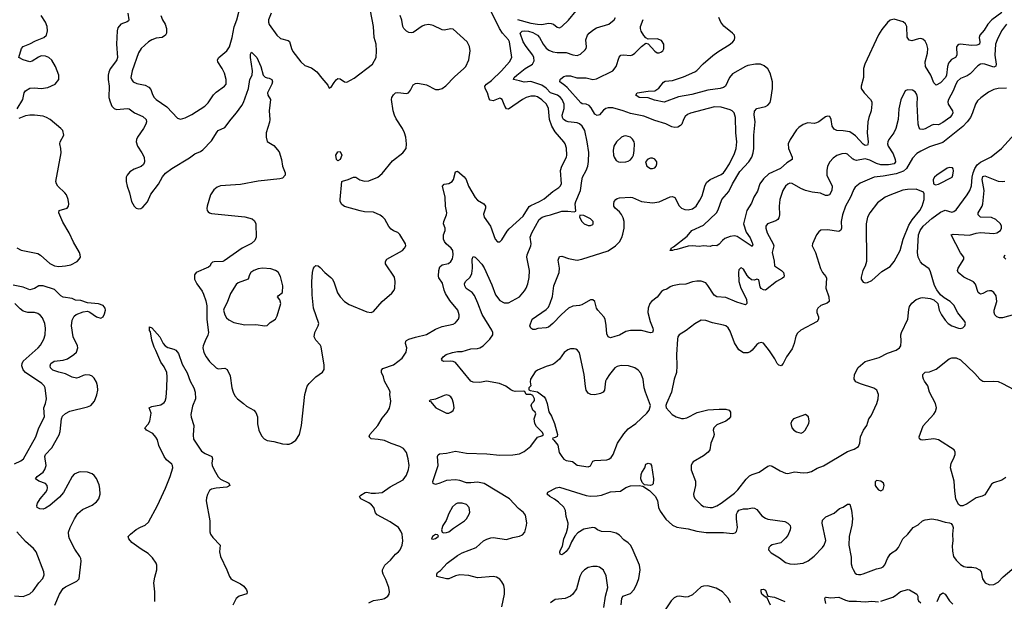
# Model space of a CAD drawing. Header units: inches. Extents: x 1649636 to 1815363, y 506543 to 641975.
# Tile 341 of 656: x 1712477 to 1721365, y 593905 to 599151. Entities that reach past the tile are written whole.
import ezdxf

# ---------------------------------------------------------------- set-up
doc = ezdxf.new("R2010")
doc.units = ezdxf.units.IN
doc.header["$MEASUREMENT"] = 0
doc.layers.add('B7519', color=7, linetype='Continuous')
doc.layers.add('B7529', color=7, linetype='Continuous')

msp = doc.modelspace()

# ---------------------------------------------------------------- linework, layer by layer
at = {"layer": 'B7519', "color": 5}
for points, elevation in [([(1713453.4, 599210), (1713463.7, 599150), (1713459.1, 599140.9), (1713448.9, 599131.1), (1713390.2, 599109.8), (1713363.2, 599076.8), (1713356.2, 599050), (1713352.2, 598930), (1713359.3, 598810), (1713354.2, 598790), (1713341.8, 598770), (1713293, 598707), (1713281.3, 598678.7), (1713276, 598650), (1713275.5, 598610), (1713285.1, 598550), (1713282.4, 598450), (1713292.9, 598410), (1713310.2, 598370), (1713330, 598349.2), (1713350, 598342.3), (1713449.2, 598349.2), (1713465.4, 598345.4), (1713514.4, 598310), (1713590, 598277.2), (1713618.5, 598250), (1713620.7, 598230), (1713615.2, 598210), (1713595.2, 598170), (1713540.3, 598090), (1713530.3, 598070), (1713528.7, 598050), (1713541.1, 598010), (1713580.9, 597950), (1713599.6, 597910), (1713604.2, 597870), (1713600.9, 597859.1), (1713594.5, 597845.5), (1713573.1, 597826.9), (1713510, 597804), (1713470, 597779.7), (1713446, 597750), (1713438.9, 597730), (1713438.9, 597690), (1713446, 597650), (1713467, 597590), (1713485.7, 597510), (1713510.4, 597470), (1713530, 597452.4), (1713550, 597444.9), (1713570, 597448.4), (1713590, 597461.3), (1713630, 597508.7), (1713661.6, 597578.4), (1713730, 597667.4), (1713766.2, 597733.8), (1713792.2, 597767.8), (1713849.8, 597810.2), (1714010, 597904), (1714058.4, 597941.6), (1714110, 597962.6), (1714130, 597975.8), (1714210, 598059.6), (1714259.3, 598140.7), (1714270, 598151.7), (1714330, 598178), (1714385.9, 598254.1), (1714435.1, 598310), (1714483.3, 598376.7), (1714497.2, 598402.8), (1714542.4, 598530), (1714555.6, 598610), (1714576.3, 598650), (1714578.5, 598690), (1714559.7, 598810), (1714561.3, 598838.7), (1714570, 598858.8), (1714616.4, 598810), (1714655.3, 598730), (1714676.3, 598650), (1714692.5, 598632.5), (1714710, 598625.5), (1714730, 598624.9), (1714753.4, 598610), (1714759.1, 598590), (1714753.4, 598570), (1714714, 598490), (1714717.3, 598470), (1714740.5, 598430), (1714728.6, 598328.6), (1714734.9, 598250), (1714732.5, 598227.5), (1714701, 598130), (1714701, 598090), (1714711, 598051), (1714770, 598016), (1714818, 597958), (1714841.6, 597890), (1714850.4, 597830), (1714873.4, 597770), (1714872.5, 597747.5), (1714850, 597721.2), (1714825.2, 597714.8), (1714630, 597694.2), (1714470, 597663.1), (1714288.4, 597651.6), (1714259.1, 597640.9), (1714230, 597616.9), (1714198.9, 597570), (1714168.5, 597470), (1714166.9, 597446.9), (1714170.6, 597430), (1714179, 597419), (1714190, 597408), (1714210, 597401.6), (1714510, 597371.5), (1714574.3, 597354.3), (1714596.7, 597336.7), (1714609.2, 597309.2), (1714612.9, 597190), (1714600.5, 597159.5), (1714570, 597133.4), (1714486, 597090), (1714323.8, 596976.2), (1714310, 596969.8), (1714232.2, 596967.8), (1714216.9, 596963.1), (1714201.3, 596950), (1714195.3, 596930), (1714182.2, 596917.8), (1714070.6, 596869.4), (1714056, 596850), (1714054, 596830), (1714056.3, 596810), (1714076.4, 596770), (1714123.2, 596703.2), (1714136.5, 596676.5), (1714156.1, 596616.1), (1714165.1, 596570), (1714166.8, 596446.8), (1714180.7, 596330), (1714175.5, 596304.5), (1714150, 596255.6), (1714133.1, 596210), (1714130.1, 596190), (1714138, 596150), (1714159.8, 596110), (1714190, 596069.1), (1714250, 596011.4), (1714270, 596002.2), (1714330, 596007.6), (1714350, 595995.5), (1714377.3, 595937.3), (1714392.6, 595830), (1714404, 595790), (1714419.1, 595759.1), (1714443, 595730), (1714497.3, 595690), (1714523.9, 595663.9), (1714590, 595630.4), (1714609.1, 595609.1), (1714622.6, 595570), (1714624.5, 595504.5), (1714635.6, 595450), (1714658.6, 595398.6), (1714684.4, 595370), (1714710, 595356.5), (1714770, 595347.6), (1714850, 595326.3), (1714890, 595322), (1714910, 595323.1), (1714930, 595330.4), (1714970, 595359.1), (1715002.6, 595410), (1715022, 595490), (1715049.7, 595770), (1715073.5, 595846.5), (1715089.7, 595870.3), (1715149.3, 595930), (1715209.5, 595970.5), (1715224.8, 595995.2), (1715225.6, 596034.4), (1715199.1, 596199.1), (1715190, 596219.3), (1715150, 596261.2), (1715136.2, 596290), (1715140.5, 596330), (1715171.1, 596390), (1715176.4, 596410), (1715129.2, 596549.2), (1715117.5, 596670), (1715115.1, 596790), (1715120.5, 596870), (1715129.6, 596910), (1715138.3, 596921.7), (1715150, 596933.4), (1715170, 596930.7), (1715190, 596917.3), (1715230.2, 596870.2), (1715286.1, 596826.1), (1715299.5, 596810), (1715316.3, 596776.3), (1715345.9, 596685.9), (1715370.2, 596650.2), (1715410.3, 596610), (1715450, 596580.8), (1715610, 596515.6), (1715650, 596510.4), (1715670, 596520.4), (1715750, 596609), (1715837.1, 596682.9), (1715858, 596710), (1715864, 596730), (1715867.3, 596790), (1715860.4, 596830), (1715780.5, 596950), (1715778, 596970), (1715791.8, 596990), (1715932, 597070), (1715951.8, 597090), (1715961.6, 597110), (1715958.7, 597130), (1715910, 597213), (1715890, 597232.3), (1715850, 597247.4), (1715830, 597260.4), (1715810, 597284.7), (1715772.2, 597352.2), (1715756.2, 597370), (1715730, 597387.4), (1715670, 597413.4), (1715590, 597418.4), (1715550, 597426.1), (1715410, 597467.3), (1715383.9, 597483.9), (1715370.5, 597510), (1715369.9, 597530), (1715386, 597690), (1715390, 597696), (1715442, 597710), (1715490, 597731), (1715510, 597730.7), (1715547.2, 597707.2), (1715590, 597693), (1715630, 597698), (1715710, 597729.2), (1715750, 597763.6), (1715843.1, 597876.9), (1715935.6, 597950), (1715965.1, 597990), (1715969.7, 598030), (1715961.6, 598090), (1715951.1, 598130), (1715932.7, 598170), (1715876.5, 598256.5), (1715860.6, 598290), (1715849.9, 598329.9), (1715833.6, 598430), (1715836.7, 598450), (1715850, 598474.3), (1715869.5, 598490.5), (1715890, 598495.5), (1715970, 598485), (1715988.2, 598491.8), (1716006, 598514), (1716030, 598564.2), (1716050, 598576.1), (1716070, 598576.9), (1716150, 598562.3), (1716230, 598521.3), (1716259.3, 598520.7), (1716290, 598530.4), (1716325.2, 598554.8), (1716403.3, 598636.7), (1716486.3, 598710), (1716503, 598730), (1716532.4, 598790), (1716542.7, 598870), (1716536.4, 598910), (1716517.3, 598950), (1716390, 599066.6), (1716369.5, 599069.5), (1716310, 599057.7), (1716290, 599059.2), (1716210, 599098.8), (1716170, 599107.7), (1716130, 599100.3), (1716110, 599091.9), (1716030, 599036), (1716010, 599032), (1715990, 599036.1), (1715968, 599048), (1715945.7, 599070), (1715935.1, 599090), (1715927.6, 599147.6), (1715912.3, 599190)], 720), ([(1713750.5, 599190), (1713766.4, 599150), (1713790.4, 599110), (1713803.1, 599070), (1713801.6, 599030), (1713792.7, 599010), (1713764.7, 598990), (1713710, 598983.1), (1713670, 598969.7), (1713640.4, 598950), (1713572.4, 598890), (1713548.4, 598851.6), (1713491.4, 598690), (1713482, 598630), (1713488.9, 598608.9), (1713502, 598590), (1713534.6, 598574.6), (1713610, 598560.8), (1713643.1, 598543.1), (1713660.2, 598520.2), (1713675.9, 598475.9), (1713690.4, 598450), (1713710.5, 598430), (1713805.5, 598365.5), (1713901.6, 598261.6), (1713930, 598254), (1713970, 598266), (1714030, 598294.4), (1714148.5, 598371.5), (1714177.8, 598402.2), (1714225.7, 598474.3), (1714250, 598497), (1714326, 598550), (1714340.7, 598570), (1714342.4, 598610), (1714326.3, 598670), (1714306.3, 598710), (1714266.3, 598770), (1714263.6, 598790), (1714274, 598810), (1714347.6, 598870), (1714370, 598907.3), (1714396.4, 598990), (1714413.1, 599086.9), (1714438.4, 599150), (1714457.7, 599230)], 740), ([(1714746.3, 599210), (1714721.7, 599150), (1714722.6, 599130), (1714730, 599107.7), (1714797.1, 599010), (1714830, 598982.4), (1714902, 598962), (1714913.7, 598953.7), (1714930.5, 598890), (1714942.9, 598862.9), (1715016.4, 598770), (1715050, 598737), (1715110, 598718), (1715160.7, 598680.7), (1715203.4, 598623.4), (1715259.8, 598559.8), (1715270, 598534), (1715290, 598542), (1715314.8, 598585.2), (1715332.5, 598607.5), (1715350, 598621), (1715370, 598616), (1715410, 598590.4), (1715428.9, 598588.9), (1715497.8, 598622.2), (1715662, 598750), (1715695.3, 598810), (1715699.3, 598870), (1715695.1, 598930), (1715677.6, 598990), (1715671.2, 599090), (1715643.9, 599230)], 740), ([(1715630, 593891.2), (1715670, 593911.3), (1715750, 593923.1), (1715770, 593930.3), (1715799.5, 593950), (1715811.8, 593970), (1715816.2, 593990), (1715809.7, 594030), (1715783, 594103), (1715757.7, 594150), (1715751.1, 594170), (1715751.2, 594190), (1715773.3, 594230), (1715824.5, 594275.5), (1715868, 594330), (1715895.6, 594350), (1715911.7, 594368.3), (1715931.1, 594410), (1715936.8, 594450), (1715930.9, 594510), (1715919, 594539), (1715896.4, 594570), (1715820.9, 594620.9), (1715703.8, 594683.8), (1715690, 594702), (1715672.8, 594750), (1715654.1, 594774.1), (1715630, 594792.4), (1715557.2, 594830), (1715546, 594850), (1715557.5, 594862.5), (1715594.5, 594885.5), (1715610, 594888), (1715650, 594880.3), (1715690, 594879), (1715750, 594885.8), (1715821.1, 594938.9), (1715938.3, 595001.7), (1715970, 595042.4), (1715986.9, 595093.1), (1715991.4, 595130), (1715984.7, 595190), (1715968.5, 595248.5), (1715942.7, 595282.7), (1715910, 595301.2), (1715830, 595327.1), (1715770, 595354.6), (1715714.5, 595365.5), (1715649.7, 595369.7), (1715632.7, 595390), (1715639.3, 595410), (1715709, 595491), (1715750, 595557.1), (1715795.1, 595610), (1715814, 595646), (1715825.7, 595690), (1715826.6, 595710), (1715817.2, 595770), (1715821.2, 595790), (1715815.1, 595810), (1715770.9, 595890), (1715760.9, 595930), (1715744.4, 595970), (1715742.4, 595990), (1715755.8, 596004.2), (1715850, 596038.2), (1715930, 596099.5), (1715967.1, 596152.9), (1715970.8, 596190), (1715959.8, 596230), (1715961.7, 596250), (1715970, 596258.9), (1715989.5, 596270), (1716050, 596288.5), (1716150, 596310.3), (1716230, 596359.5), (1716290, 596383.8), (1716390, 596404.6), (1716410, 596417), (1716421.1, 596430), (1716436.9, 596450), (1716444.7, 596470), (1716444.7, 596490), (1716430.8, 596530.8), (1716359.1, 596619.1), (1716320.1, 596680.1), (1716307.3, 596710), (1716293.8, 596773.8), (1716262.1, 596822.1), (1716257.2, 596837.2), (1716259.7, 596890), (1716270, 596920.7), (1716290, 596939.5), (1716346.9, 596953.1), (1716370, 596968.9), (1716384.7, 596995.3), (1716390.7, 597030), (1716385.7, 597070), (1716372.4, 597090), (1716326.7, 597130), (1716310.8, 597150), (1716302.7, 597170), (1716302.8, 597210), (1716316.8, 597250), (1716317.5, 597270), (1716304.1, 597310), (1716305, 597330), (1716331.3, 597390), (1716332.8, 597410), (1716322, 597470), (1716318, 597550), (1716295.1, 597650), (1716310, 597666), (1716350, 597673.2), (1716381.3, 597690), (1716392.8, 597710), (1716410, 597778.8), (1716430, 597784.9), (1716490, 597733), (1716507.7, 597710), (1716528.1, 597648.1), (1716590, 597548), (1716610, 597523), (1716666.8, 597490), (1716683, 597470), (1716682.4, 597450), (1716663.9, 597396.1), (1716668.5, 597370), (1716728.4, 597290), (1716770, 597171), (1716790, 597146.8), (1716810, 597146), (1716830, 597166), (1716877.5, 597242.5), (1716895.8, 597264.2), (1717021.5, 597378.5), (1717075.2, 597464.8), (1717090, 597476.3), (1717170, 597510.1), (1717210, 597535.8), (1717290, 597601.8), (1717342.9, 597637.1), (1717356.9, 597650), (1717367.4, 597670), (1717360.2, 597790), (1717369.9, 597830.1), (1717412, 597910), (1717415.1, 597930), (1717411.6, 597991.6), (1717401.4, 598030), (1717388.8, 598050), (1717310, 598140.6), (1717279.4, 598190), (1717260.4, 598250), (1717249.4, 598349.4), (1717231.6, 598390), (1717190, 598429), (1717150, 598454.6), (1717130, 598461.4), (1717090, 598461.7), (1717050, 598448.5), (1717015.5, 598430), (1716890, 598344.2), (1716870, 598347), (1716855.8, 598370), (1716831.1, 598431.1), (1716818.7, 598438.7), (1716810, 598442), (1716750, 598419.8), (1716724.6, 598424.6), (1716716.1, 598436.1), (1716699, 598490), (1716677.4, 598530), (1716676.9, 598550), (1716691.4, 598570), (1716736.8, 598603.2), (1716827, 598690), (1716898, 598770), (1716919.3, 598810), (1716898.7, 598950), (1716888.4, 598970), (1716833.9, 599030), (1716807.3, 599070), (1716719.9, 599250)], 680), ([(1716970, 599153.2), (1717090, 599120.7), (1717150, 599109.2), (1717190, 599109), (1717250, 599118.2), (1717276, 599116), (1717296.3, 599110), (1717330, 599082), (1717350, 599076.3), (1717370, 599088), (1717430, 599146.4), (1717500.5, 599230)], 680), ([(1712453.7, 598346.3), (1712506.3, 598430), (1712518.7, 598490), (1712529.8, 598510.2), (1712570, 598532.9), (1712610, 598535.6), (1712670, 598528.9), (1712730, 598540.2), (1712798.7, 598570), (1712829.7, 598610), (1712829.8, 598650), (1712799.8, 598730), (1712767.2, 598787.2), (1712738.9, 598810), (1712710, 598821), (1712670, 598823.7), (1712646.1, 598813.9), (1712590, 598777.6), (1712570, 598772.1), (1712509, 598790), (1712469.2, 598810), (1712494, 598890), (1712509.5, 598910), (1712570, 598934.2), (1712619, 598961), (1712694.7, 598990), (1712719.8, 599010), (1712728.7, 599051.3), (1712724.8, 599090), (1712711.2, 599128.8), (1712669.8, 599189.8)], 720), ([(1716830, 593854.8), (1716853.5, 593970), (1716852.6, 594012.6), (1716846, 594050), (1716830, 594080.9), (1716810, 594103.6), (1716781.4, 594121.4), (1716750, 594128.6), (1716610, 594117.6), (1716530, 594138.7), (1716450, 594144.4), (1716410, 594135.4), (1716350, 594107.8), (1716330, 594107), (1716244, 594130), (1716241.2, 594150), (1716250, 594164.7), (1716276.2, 594183.8), (1716335.1, 594250), (1716430, 594318.9), (1716470, 594341.7), (1716596.2, 594390), (1716664.7, 594450), (1716693.2, 594466.8), (1716730, 594478.6), (1716750, 594480.2), (1716870, 594463.6), (1716930, 594481.3), (1716990, 594492.4), (1717014.6, 594505.4), (1717035.6, 594530), (1717051.6, 594590), (1717054, 594614), (1717042.7, 594682.7), (1717025.6, 594705.6), (1716981.2, 594741.2), (1716899.7, 594830), (1716670, 594968.2), (1716610, 594980.7), (1716550, 594973), (1716510, 594973.7), (1716450, 594994), (1716410, 595000.4), (1716330, 594994), (1716270.7, 594970), (1716230, 594959.5), (1716210, 594968.7), (1716207, 594987), (1716255.1, 595130), (1716249.2, 595210), (1716254.6, 595225.4), (1716265.6, 595234.4), (1716330, 595240.4), (1716410, 595258.9), (1716510, 595240.6), (1716693.9, 595233.9), (1716810, 595221.8), (1716930, 595227.5), (1716990, 595235), (1717030, 595254.9), (1717090, 595305.7), (1717150, 595386.4), (1717190, 595398), (1717206, 595410), (1717194.7, 595430), (1717142.9, 595482.9), (1717127.1, 595510), (1717122.6, 595550), (1717135.1, 595595.1), (1717129.3, 595610), (1717109.4, 595630), (1717092.7, 595670), (1717099, 595690), (1717116.6, 595703.4), (1717122.7, 595717.3), (1717123.7, 595730), (1717110, 595761.2), (1717090, 595769.2), (1717050, 595769), (1717036, 595796), (1717021.2, 595801.2), (1716950, 595796.3), (1716930, 595802), (1716910, 595811.3), (1716864.8, 595844.8), (1716808.7, 595868.7), (1716690, 595889.7), (1716630, 595878.4), (1716570, 595880.7), (1716550, 595892), (1716410, 596059.8), (1716390, 596068), (1716370, 596069.8), (1716307.1, 596067.1), (1716293.3, 596073.3), (1716285.1, 596090), (1716300.5, 596110), (1716326.3, 596130), (1716383.7, 596150), (1716430, 596158.9), (1716470, 596159.7), (1716550, 596182.2), (1716610, 596184.9), (1716630, 596190.2), (1716660.5, 596210), (1716720.7, 596270), (1716747.6, 596310), (1716747.8, 596330), (1716738.3, 596350), (1716651.4, 596491.4), (1716614.1, 596594.1), (1716582.9, 596662.9), (1716562, 596690), (1716507.4, 596727.4), (1716495.1, 596750), (1716493.3, 596770), (1716501.6, 596790), (1716544.2, 596830), (1716559.1, 596860.9), (1716565.3, 596910), (1716560.7, 596990), (1716570, 597016), (1716590, 597007.7), (1716610, 596988.5), (1716650, 596945.2), (1716670, 596914.3), (1716740, 596760), (1716773.1, 596670), (1716810, 596618.4), (1716850, 596598), (1716890, 596598.3), (1716989, 596651), (1717034.7, 596705.3), (1717049.7, 596730), (1717064.8, 596770), (1717075.8, 596824.2), (1717079.2, 596890), (1717054.7, 597010), (1717057.4, 597030), (1717092, 597110), (1717095.1, 597130), (1717085.8, 597190), (1717099.8, 597230), (1717167.6, 597350), (1717193.6, 597370), (1717230, 597382.9), (1717270, 597390.2), (1717370, 597423.9), (1717424.8, 597424.8), (1717482, 597418), (1717497.2, 597422.8), (1717491.5, 597490), (1717495.8, 597510), (1717540.3, 597610), (1717550, 597698), (1717557.7, 597730), (1717591, 597790), (1717605.8, 597830), (1717611.8, 597871.8), (1717613.1, 597953.1), (1717600.6, 598050), (1717578.6, 598150), (1717555.1, 598190), (1717530, 598211.9), (1717510, 598219.4), (1717429.3, 598229.3), (1717410, 598234.8), (1717386.8, 598250), (1717375.7, 598270), (1717374.1, 598290), (1717390.6, 598350), (1717391.4, 598390), (1717374, 598430), (1717359.3, 598450), (1717331.3, 598471.3), (1717270, 598491.1), (1717230, 598534.6), (1717190, 598561.1), (1717110, 598588.7), (1717090, 598592.3), (1717030, 598586), (1716990, 598599.3), (1716936, 598610), (1716941.3, 598630), (1716964.4, 598650), (1717039.4, 598710), (1717105.1, 598750), (1717120.4, 598779.6), (1717118.3, 598810), (1717109, 598830), (1717047.7, 598907.7), (1717023, 598950), (1716993.6, 599030), (1717012.5, 599047.5), (1717029.9, 599050.1), (1717070, 599046), (1717110, 599035), (1717152.6, 599012.6), (1717170.8, 598990.8), (1717202.3, 598930), (1717230, 598893.1), (1717254.6, 598874.6), (1717290, 598859.5), (1717330, 598854.7), (1717410, 598856), (1717470, 598834.4), (1717510, 598827.4), (1717539.1, 598840.9), (1717581.6, 598878.4), (1717589.6, 598890.4), (1717592.5, 598907.5), (1717587.7, 598970), (1717603.1, 599010), (1717619.1, 599030), (1717650, 599056.5), (1717683.7, 599076.3), (1717795.1, 599110), (1717842.9, 599150), (1717854.3, 599170)], 660), ([(1720000, 597892.9), (1719995.7, 597895.7), (1719950, 597938), (1719930, 597943.5), (1719898.5, 597941.5), (1719854.1, 597925.9), (1719819.3, 597900.7), (1719790.3, 597869.7), (1719770, 597829), (1719762.4, 597790), (1719764.2, 597750), (1719810.2, 597650), (1719807.9, 597610), (1719787.7, 597572.3), (1719770, 597564.2), (1719750, 597566.6), (1719705.7, 597585.7), (1719630, 597596.4), (1719570.7, 597610.7), (1719527.8, 597627.8), (1719450, 597673.6), (1719430, 597675.6), (1719410, 597667.3), (1719390.5, 597650), (1719364.4, 597610), (1719339.5, 597530), (1719332.3, 597467.7), (1719336, 597390), (1719330, 597365.2), (1719321.6, 597350), (1719303.8, 597336.2), (1719226.8, 597310), (1719213.4, 597290), (1719212.4, 597270), (1719223.7, 597230), (1719278.3, 597130), (1719284, 597110), (1719269.2, 597050), (1719287.1, 596972.9), (1719290.4, 596930.4), (1719354.4, 596890), (1719370.5, 596870), (1719378.8, 596841.2), (1719374, 596830), (1719361.4, 596818.6), (1719310, 596789.2), (1719210, 596712.8), (1719190, 596713), (1719170, 596726.6), (1719162.5, 596742.5), (1719150, 596805.2), (1719130, 596809.6), (1719110, 596801.3), (1719084.1, 596804.1), (1719061.3, 596821.3), (1719043.3, 596843.3), (1719010, 596901.2), (1718990, 596913.2), (1718984.7, 596910), (1718970, 596895.3), (1718964.4, 596870), (1718968.8, 596790), (1718986, 596730), (1719037, 596630), (1719042, 596590), (1719030, 596578), (1718950, 596603.7), (1718850, 596646), (1718770, 596650.7), (1718746.7, 596666.7), (1718690, 596754.7), (1718670, 596776.9), (1718630, 596793.5), (1718590, 596793.7), (1718550, 596786.9), (1718490, 596766.3), (1718430, 596761.6), (1718370.3, 596749.7), (1718350, 596740.7), (1718319.6, 596720.4), (1718289, 596711), (1718270, 596699.5), (1718231.5, 596648.5), (1718179.3, 596610), (1718165.3, 596590), (1718150.3, 596550), (1718147.4, 596510), (1718168.3, 596428.3), (1718192.9, 596370), (1718195.3, 596350), (1718190, 596329.3), (1718170, 596327.3), (1718090, 596346.3), (1717990, 596347.6), (1717950, 596339.5), (1717890, 596307), (1717850, 596292.3), (1717810, 596282.7), (1717790, 596289), (1717778, 596318), (1717772.3, 596392.3), (1717761.6, 596450), (1717749.6, 596470), (1717695.8, 596530), (1717684, 596550), (1717667.8, 596607.8), (1717650, 596624.5), (1717630, 596622.9), (1717550, 596578), (1717530, 596572.1), (1717470, 596567.3), (1717430, 596549.8), (1717366.7, 596493.3), (1717290, 596409.5), (1717250, 596378.7), (1717230, 596371.8), (1717155.3, 596364.7), (1717130, 596355.3), (1717110, 596358), (1717090, 596368), (1717082, 596390), (1717104, 596450), (1717230, 596536.4), (1717250, 596559.1), (1717266.1, 596593.9), (1717285.8, 596654.2), (1717297.3, 596750), (1717346.2, 596870), (1717348.7, 596910), (1717336.9, 596983.1), (1717350, 597014), (1717370, 597019.1), (1717430, 596997.6), (1717490, 596983.7), (1717510, 596982.6), (1717550.3, 596990.3), (1717790, 597064.7), (1717855.8, 597110), (1717891.3, 597148.7), (1717912.8, 597187.2), (1717922.6, 597217.4), (1717932.2, 597270), (1717933.8, 597330), (1717924.7, 597364.7), (1717910, 597393.6), (1717890, 597417.6), (1717852, 597450), (1717840.7, 597470), (1717839.5, 597490), (1717844.5, 597510), (1717857.2, 597530), (1717870, 597539.1), (1717890, 597544.9), (1717990, 597548.7), (1718010, 597545.7), (1718090, 597510.3), (1718190, 597499.6), (1718250, 597507.2), (1718350, 597552), (1718370, 597554.9), (1718390, 597547.3), (1718431.3, 597471.3), (1718450.2, 597450.2), (1718479.7, 597439.7), (1718510, 597435.5), (1718550, 597444.2), (1718583.1, 597470), (1718617.9, 597522.1), (1718636.5, 597563.5), (1718660.3, 597650), (1718677.7, 597682.3), (1718711.2, 597708.8), (1718810, 597754), (1718830, 597768.9), (1718846.2, 597790), (1718883.5, 597850), (1718930, 597943), (1718945.1, 597990), (1718949.7, 598050), (1718940.8, 598130), (1718938.5, 598270), (1718925.6, 598310), (1718908.5, 598328.5), (1718890, 598337.4), (1718810, 598363.1), (1718750, 598364.8), (1718532.9, 598307.1), (1718504.7, 598295.3), (1718483.4, 598276.6), (1718468.4, 598251.6), (1718453.4, 598210), (1718443, 598197), (1718417.8, 598182.2), (1718390, 598178.5), (1718365, 598185), (1718310, 598211.5), (1718210, 598240.4), (1718110, 598279.4), (1717990, 598305.7), (1717924.5, 598330), (1717830, 598355.9), (1717790, 598355.5), (1717769.4, 598350.6), (1717745.6, 598334.4), (1717710, 598294), (1717690, 598287.6), (1717670, 598299.6), (1717635.8, 598355.8), (1717617.2, 598377.2), (1717590, 598389.8), (1717553.2, 598393.2), (1717541.1, 598401.1), (1717418.1, 598538.1), (1717398, 598558), (1717351.6, 598590), (1717354.5, 598610), (1717362.3, 598617.7), (1717390, 598638), (1717410, 598646), (1717450, 598643.1), (1717507.4, 598627.4), (1717590, 598626.3), (1717650, 598611.2), (1717684, 598616), (1717831.1, 598690), (1717862.3, 598730), (1717888.2, 598811.8), (1717904, 598830), (1717927.2, 598832.8), (1717990, 598828.2), (1718010, 598834.9), (1718030, 598848.2), (1718090, 598908.5), (1718130, 598938), (1718150, 598932), (1718210, 598867.3), (1718230, 598853.4), (1718250, 598850.6), (1718263.3, 598856.7), (1718281.2, 598870), (1718291.8, 598888.2), (1718291.5, 598930), (1718270, 598962.7), (1718230, 598979.5), (1718150, 598975.3), (1718130, 598988), (1718110, 599009), (1718087.2, 599047.2), (1718079.7, 599070), (1718080.5, 599090), (1718106.1, 599153.9)], 640), ([(1720000, 598117.9), (1719970, 598138.3), (1719910, 598149.9), (1719852.9, 598152.9), (1719830, 598162.7), (1719809.8, 598190), (1719801.5, 598250), (1719790, 598276.9), (1719770, 598280.4), (1719750, 598275.1), (1719690, 598229.7), (1719670, 598219.7), (1719650, 598215.4), (1719590, 598221.1), (1719550, 598205.7), (1719510, 598178.9), (1719490, 598156.9), (1719432.7, 598070), (1719414.7, 598030), (1719417.6, 597990), (1719450.2, 597910), (1719451.3, 597888.7), (1719401, 597859), (1719344.2, 597810), (1719239.5, 597760.5), (1719190, 597716.1), (1719158.2, 597670), (1719136.6, 597603.4), (1719102.7, 597550), (1719082.8, 597497.2), (1719041.3, 597430), (1719009.4, 597310), (1719035.3, 597235.3), (1719070, 597183.1), (1719090, 597138.8), (1719093.7, 597126.3), (1719090, 597106.6), (1718954.8, 597194.8), (1718930, 597202.7), (1718890, 597196.4), (1718842.2, 597177.8), (1718819.7, 597160.3), (1718790, 597126), (1718770, 597112.7), (1718730, 597113.2), (1718710, 597106), (1718650, 597112), (1718610, 597106), (1718550, 597111.6), (1718512.2, 597107.8), (1718410, 597077.6), (1718384, 597076), (1718369.3, 597069.3), (1718346, 597070), (1718359, 597081), (1718359, 597090), (1718378.7, 597101.3), (1718500.7, 597199.3), (1718544, 597250), (1718650, 597298.2), (1718766.4, 597410), (1718783.4, 597436.6), (1718814.7, 597530), (1718879.7, 597600.3), (1718912.7, 597670), (1718978, 597782), (1719058.6, 597870), (1719084.9, 597910), (1719098.9, 597950), (1719105.2, 597990), (1719102.5, 598110), (1719115.4, 598230), (1719106.7, 598293.3), (1719110, 598327.3), (1719131.5, 598348.5), (1719210, 598368.2), (1719230, 598378.9), (1719250, 598403), (1719258.7, 598430), (1719271.6, 598530), (1719271.6, 598590), (1719252.8, 598670), (1719230, 598706.6), (1719196, 598736), (1719164, 598750), (1719118, 598750), (1719050, 598737), (1719028.8, 598730), (1718910, 598661.4), (1718883.2, 598630), (1718847.3, 598552.7), (1718830, 598538.3), (1718800.7, 598530), (1718690, 598514.7), (1718544.6, 598475.4), (1718423.9, 598456.1), (1718293.4, 598406.6), (1718206.2, 598426.2), (1718150, 598446.2), (1718070, 598449.8), (1718039.3, 598470), (1718049.7, 598490.3), (1718150, 598507.2), (1718210, 598508.4), (1718247, 598533), (1718290, 598588), (1718303.1, 598596.9), (1718370, 598601.8), (1718470, 598636.6), (1718570, 598679.4), (1718590, 598692.7), (1718648.1, 598751.9), (1718733.1, 598826.9), (1718778.7, 598861.3), (1718891.5, 598930), (1718914.7, 598950), (1718929.7, 598970.3), (1718933.7, 598990), (1718929.7, 599010), (1718912.8, 599030), (1718832.1, 599092.1), (1718807.1, 599127.1), (1718787.1, 599170)], 620), ([(1712452, 597092), (1712491.3, 597071.3), (1712641.3, 597041.3), (1712665.9, 597025.9), (1712750, 596952.9), (1712790, 596931.9), (1712830, 596926.3), (1712890, 596931), (1712939.1, 596940.9), (1712996.2, 596970), (1713015.6, 596990), (1713025.6, 597010), (1713024.2, 597030), (1713016.3, 597050), (1712964.1, 597144.1), (1712923.5, 597230), (1712865.6, 597325.6), (1712830.8, 597410), (1712834, 597430), (1712904.7, 597450), (1712917.2, 597470), (1712920.3, 597490), (1712915.3, 597530), (1712899.2, 597570), (1712884, 597590), (1712820.4, 597650), (1712808.7, 597670), (1712804.8, 597690), (1712851.3, 597950), (1712850, 597988.7), (1712840.4, 598030), (1712843, 598050), (1712875.1, 598110), (1712865.6, 598150), (1712849.6, 598170), (1712752.8, 598250), (1712720.5, 598270), (1712690, 598280.3), (1712610, 598290.6), (1712570, 598289.8), (1712530, 598282.9), (1712470, 598260.8)], 720), ([(1720000, 597608.3), (1719977.7, 597550), (1719930.3, 597470), (1719902.9, 597390), (1719891.2, 597330), (1719893.8, 597270), (1719888.8, 597251.2), (1719870, 597241.7), (1719770, 597255.8), (1719708.7, 597251.3), (1719690, 597237.2), (1719670.3, 597209.7), (1719633.4, 597130), (1719630.6, 597110), (1719659.3, 597050), (1719705.4, 596905.4), (1719724.9, 596870), (1719753.4, 596833.4), (1719758.9, 596818.9), (1719755, 596730), (1719780.2, 596650), (1719784.2, 596610), (1719767.1, 596592.9), (1719710, 596572.8), (1719682.7, 596550), (1719671.8, 596530), (1719672, 596510), (1719687.2, 596470), (1719688.5, 596450), (1719677.1, 596430), (1719528.6, 596351.4), (1719496.9, 596323.1), (1719483.6, 596296.4), (1719468.3, 596230), (1719450, 596182.9), (1719400.3, 596110), (1719370, 596049.3), (1719350.3, 596029.7), (1719330, 596034), (1719314, 596050), (1719292.5, 596092.5), (1719245.4, 596165.4), (1719190, 596234.5), (1719170, 596240.7), (1719150, 596234.5), (1719130, 596220.9), (1719090, 596169.5), (1719070, 596154.5), (1719050, 596147), (1719010, 596147), (1718970, 596172), (1718930, 596235.1), (1718890, 596340.9), (1718872.7, 596372.7), (1718850, 596389.6), (1718830, 596396.9), (1718730, 596415.4), (1718670, 596438.4), (1718630, 596439.5), (1718570, 596407), (1718491.7, 596348.3), (1718430, 596309.3), (1718418.4, 596290), (1718414, 596270), (1718405.5, 596130), (1718410.3, 596029.7), (1718406.3, 595970), (1718385.6, 595910), (1718360.7, 595790), (1718314.4, 595690), (1718310.4, 595670), (1718313.4, 595650), (1718368.2, 595590), (1718403, 595570), (1718450, 595554.3), (1718470, 595553.1), (1718500.6, 595559.4), (1718591.8, 595608.2), (1718690, 595631.8), (1718790, 595639.5), (1718850, 595639.3), (1718881, 595630), (1718893.4, 595610), (1718893, 595570), (1718877.3, 595550), (1718850, 595529.7), (1718770, 595496.5), (1718742.8, 595470), (1718737.6, 595450), (1718744.7, 595410), (1718741.3, 595390), (1718717.1, 595330), (1718706, 595270), (1718690.4, 595250), (1718650, 595216.9), (1718557.3, 595162.7), (1718546, 595150), (1718539.3, 595130), (1718539.1, 595090), (1718578, 594990), (1718577, 594950), (1718560.4, 594870), (1718563.1, 594850), (1718574, 594830), (1718630, 594774), (1718650, 594761.7), (1718710, 594750.4), (1718730, 594752.2), (1718770, 594767), (1718810, 594788.8), (1718930, 594879), (1718961, 594910), (1719033.6, 595006.4), (1719064.2, 595035.8), (1719090, 595049.2), (1719151.2, 595068.8), (1719230, 595123), (1719250, 595130.5), (1719270, 595123), (1719340.7, 595080.7), (1719390, 595059.6), (1719410, 595059), (1719470, 595073.2), (1719550, 595062.6), (1719590, 595066.2), (1719623.3, 595076.7), (1719674.8, 595105.2), (1719732.8, 595127.2), (1719950, 595254.9), (1720000, 595273.6)], 660), ([(1712793.5, 593870), (1712835.3, 593970), (1712870, 594020.3), (1712890, 594036.5), (1712994.5, 594085.5), (1713013.4, 594106.6), (1713031.7, 594268.3), (1713029.5, 594290), (1713020.7, 594310), (1712974.7, 594374.7), (1712927.9, 594467.9), (1712919.8, 594490), (1712919.1, 594530), (1712933.9, 594570), (1712972.5, 594647.5), (1713003.1, 594696.9), (1713045.4, 594734.6), (1713130, 594772.6), (1713170, 594801.7), (1713191, 594830), (1713203.1, 594870), (1713201.5, 594921.5), (1713194.8, 594954.8), (1713170, 595014), (1713150, 595041.2), (1713130, 595055.1), (1713090, 595069.5), (1713030, 595074.3), (1713010, 595071.1), (1712970, 595051.1), (1712950, 595031.1), (1712873.8, 594886.2), (1712836.8, 594843.2), (1712750.1, 594769.9), (1712710, 594744), (1712690, 594736.9), (1712658.9, 594738.9), (1712636, 594750), (1712632, 594770), (1712638.4, 594790), (1712660.7, 594830), (1712712, 594888), (1712725.3, 594910), (1712729.8, 594930), (1712726.2, 594950), (1712709.1, 594969.1), (1712649.2, 594990), (1712620.9, 595010), (1712635.6, 595030), (1712688, 595070), (1712705.3, 595094.7), (1712715.1, 595130), (1712705, 595210), (1712708.8, 595230), (1712767.7, 595290), (1712834.6, 595405.4), (1712842.6, 595437.4), (1712855, 595550), (1712864.4, 595575.6), (1712890, 595598.9), (1712930, 595618.6), (1713090, 595658), (1713120.9, 595670), (1713151.5, 595710), (1713173.4, 595766.6), (1713181.3, 595810), (1713180.5, 595850), (1713170, 595882.7), (1713150, 595917.6), (1713130, 595935.4), (1713110, 595944), (1713070, 595946.6), (1713050, 595943), (1713010, 595922.9), (1712990, 595918.4), (1712950, 595926.3), (1712890, 595958), (1712830, 595970.9), (1712775.1, 595990), (1712756.2, 596010), (1712751.8, 596030), (1712758.4, 596050), (1712789.8, 596070.2), (1712870, 596078.6), (1712910, 596093), (1712966.9, 596130), (1712990, 596152.7), (1713002, 596190), (1712999.8, 596210), (1712960.3, 596290), (1712946, 596390), (1712950, 596441), (1712970, 596478), (1712988.5, 596491.5), (1713050, 596514.9), (1713090, 596520.5), (1713110, 596514), (1713170, 596470.4), (1713210, 596459.1), (1713230, 596470.8), (1713243.5, 596496.5), (1713252.8, 596530), (1713249.6, 596550), (1713230, 596572.8), (1713190, 596589.6), (1713090, 596596.2), (1713030, 596617.4), (1712981.3, 596621.3), (1712950, 596635.6), (1712870, 596649.6), (1712850, 596661.3), (1712790, 596716.1), (1712690.2, 596749.8), (1712650, 596750.9), (1712610, 596725.3), (1712570, 596715.6), (1712510, 596738), (1712417, 596757)], 720), ([(1712430, 595146.2), (1712489, 595171), (1712511, 595190), (1712623.5, 595390), (1712649.8, 595470), (1712700.5, 595570), (1712694.7, 595650), (1712711.3, 595690), (1712719.1, 595730), (1712708.2, 595830), (1712698, 595850), (1712677.6, 595870), (1712529.4, 595969.4), (1712510, 595994.3), (1712497, 596030), (1712499, 596050), (1712509.9, 596070.1), (1712643.5, 596190), (1712664.2, 596215.8), (1712695.4, 596270), (1712708.4, 596310), (1712711, 596370), (1712705.1, 596410), (1712681.8, 596461.8), (1712663.9, 596483.9), (1712640.1, 596500.1), (1712610, 596509.7), (1712550, 596509.8), (1712510, 596522.5), (1712482.2, 596542.2), (1712432.1, 596592.1)], 740), ([(1713695.7, 593904.3), (1713698, 593990), (1713688.9, 594071.1), (1713696.3, 594123.7), (1713715.6, 594190), (1713715.3, 594230), (1713708.7, 594250), (1713677.4, 594297.4), (1713637.1, 594337.1), (1713575.2, 594375.2), (1713490, 594436.9), (1713461.3, 594470), (1713457.6, 594490), (1713476.2, 594510), (1713530, 594551.8), (1713566.4, 594573.6), (1713610, 594591.6), (1713640.2, 594619.8), (1713721.4, 594770), (1713793.5, 594926.5), (1713834.8, 595030), (1713859.3, 595110), (1713857.2, 595130), (1713850, 595141.3), (1713802.6, 595182.6), (1713782.5, 595210), (1713732.4, 595310), (1713720.7, 595360.7), (1713706.9, 595386.9), (1713678.1, 595418.1), (1713620.7, 595450), (1713606.6, 595470), (1713638, 595502), (1713653, 595530), (1713663.2, 595603.2), (1713645.2, 595650), (1713670, 595662), (1713750, 595678), (1713781.1, 595698.9), (1713789.8, 595710.2), (1713798.1, 595741.9), (1713806.9, 595830), (1713809.3, 595929.3), (1713805, 595970), (1713780.4, 596020.4), (1713750, 596062.4), (1713706.6, 596166.6), (1713690, 596196), (1713670, 596259), (1713657, 596337), (1713650, 596348.7), (1713650, 596382), (1713670, 596371.3), (1713742, 596290), (1713773.4, 596230), (1713790.3, 596210.3), (1713815.6, 596195.6), (1713870, 596179.3), (1713886.8, 596170), (1713910, 596139.1), (1713944.1, 596044.1), (1713990, 595964.9), (1714016.5, 595890), (1714049, 595830), (1714061.5, 595790), (1714065.3, 595730), (1714035.9, 595664.1), (1714023, 595590), (1714024.7, 595564.7), (1714049.5, 595490), (1714043.5, 595403.5), (1714046.9, 595366.9), (1714119.8, 595259.8), (1714150, 595238), (1714212.7, 595210), (1714218, 595190), (1714210.2, 595150), (1714213.8, 595130), (1714231.3, 595090), (1714268.1, 595028.1), (1714290, 595007.9), (1714364.9, 594970), (1714374.8, 594950), (1714345.7, 594934.3), (1714250, 594925.7), (1714210, 594916.9), (1714190, 594903.7), (1714171.3, 594868.7), (1714162.6, 594837.4), (1714160.7, 594810), (1714192.4, 594632.4), (1714192.5, 594532.5), (1714199.6, 594510), (1714219.3, 594479.3), (1714288, 594410), (1714282.3, 594350), (1714289, 594310), (1714347.2, 594190), (1714370.3, 594130), (1714383.7, 594110), (1714398.3, 594098.3), (1714470, 594062.4), (1714500.6, 594040.6), (1714524.2, 594010), (1714530.7, 593990), (1714528.3, 593971.7), (1714458, 593950), (1714430.9, 593929.1), (1714401.6, 593870)], 680), ([(1717907.9, 593872.1), (1717911.1, 593930), (1717922.4, 593950), (1717990, 593976.1), (1718020.9, 594010), (1718044.8, 594055.2), (1718065.6, 594110), (1718078.9, 594190), (1718070.7, 594230), (1718004.3, 594384.3), (1717990.5, 594410.5), (1717971.1, 594431.1), (1717930, 594460.4), (1717890, 594502), (1717861, 594521), (1717812.1, 594532.1), (1717730, 594533.7), (1717692.3, 594550), (1717670, 594567), (1717650, 594569.6), (1717570, 594555.1), (1717516.1, 594523.9), (1717488.2, 594491.8), (1717458.4, 594441.6), (1717435.6, 594390), (1717410, 594354.5), (1717390, 594335.1), (1717370, 594324.5), (1717355.3, 594330), (1717352.7, 594350), (1717358, 594370), (1717377.4, 594402.6), (1717388.9, 594470), (1717414.2, 594525.8), (1717425.1, 594570), (1717426.6, 594610), (1717411.1, 594670), (1717405.1, 594725.1), (1717390, 594753.2), (1717340.8, 594800.8), (1717306.1, 594826.1), (1717261.2, 594850), (1717239, 594870), (1717246, 594890), (1717319, 594930), (1717350, 594933.4), (1717590, 594858.2), (1717630, 594854), (1717690, 594856.5), (1717730, 594863.6), (1717810, 594894), (1717900.5, 594899.5), (1717950, 594930.5), (1717990, 594945.5), (1718068.4, 594948.4), (1718102.8, 594942.8), (1718163.2, 594903.2), (1718212.7, 594852.7), (1718234.4, 594814.4), (1718244, 594750), (1718258.4, 594718.4), (1718310, 594646), (1718370, 594592.2), (1718410, 594574.9), (1718446.6, 594566.6), (1718510, 594560.2), (1718590, 594538.8), (1718673.2, 594526.8), (1718830, 594525.2), (1718910, 594516.5), (1718936.4, 594523.6), (1718946.7, 594533.3), (1718956.8, 594570), (1718946.6, 594650), (1718948, 594690), (1718955.8, 594710), (1718970, 594728.4), (1719010, 594739.5), (1719050, 594739.5), (1719090, 594748.2), (1719110, 594745.5), (1719130, 594733.4), (1719176.1, 594676.1), (1719210, 594654.9), (1719230, 594647.4), (1719384.4, 594624.4), (1719410.8, 594610), (1719430.7, 594590), (1719436.3, 594570), (1719433.4, 594550), (1719410, 594499), (1719390, 594474), (1719348, 594432), (1719270, 594414.7), (1719253.5, 594406.5), (1719239.3, 594390), (1719237.1, 594370), (1719261.1, 594341.1), (1719336.5, 594296.5), (1719390, 594254.4), (1719430, 594243.1), (1719470, 594240.3), (1719550, 594250.3), (1719593.6, 594270), (1719650, 594313.1), (1719724.4, 594390), (1719739.8, 594410), (1719753, 594453), (1719719.5, 594610), (1719723.6, 594636.4), (1719753.6, 594666.4), (1719830, 594699.1), (1719876.6, 594743.4), (1719910, 594755.5), (1719950, 594780.7), (1719970, 594781), (1719986.5, 594726.5), (1719994.7, 594650), (1719988.1, 594591.9), (1719963.2, 594490), (1719961.5, 594410), (1719982, 594302), (1719983.6, 594243.6), (1719990.2, 594210.2), (1720000, 594192.9)], 640), ([(1712430, 593954.4), (1712510, 593948.8), (1712570, 593972.2), (1712599.1, 594000.9), (1712648.8, 594071.2), (1712685.1, 594110), (1712697.5, 594142.5), (1712695.8, 594170), (1712626, 594350), (1712600.5, 594380.5), (1712530, 594445.1), (1712452.5, 594532.5)], 740), ([(1717750.8, 593850), (1717766.2, 593950), (1717786, 594030), (1717770, 594135.3), (1717746.3, 594186.3), (1717710, 594212.3), (1717690, 594218), (1717650, 594219.5), (1717610, 594209.6), (1717574, 594190), (1717550, 594166), (1717534, 594130), (1717502, 594018), (1717470.3, 593969.7), (1717450.6, 593950), (1717402, 593930), (1717310, 593920.7), (1717270, 593892.3)], 660), ([(1718892.3, 593890), (1718875.4, 593930), (1718822.4, 593990), (1718762.9, 594022.9), (1718690, 594044.2), (1718650, 594042.9), (1718630, 594035), (1718550, 593963.5), (1718510, 593944.7), (1718490, 593943.5), (1718430, 593952.3), (1718410, 593949.8), (1718383.6, 593936.4), (1718356.5, 593910), (1718253, 593750)], 640), ([(1719255.1, 593870), (1719222, 593942), (1719210, 593942.7), (1719177.2, 593970), (1719169.1, 593990.9), (1719169.1, 594010.9), (1719190, 594014), (1719210, 594006), (1719230.6, 593950.6), (1719290, 593941.5), (1719382.5, 593902.5)], 620), ([(1719753.6, 593886.4), (1719746, 593930), (1719750, 593942), (1719756.4, 593943.6), (1719797.5, 593937.5), (1719870, 593941.3), (1719930, 593914.3), (1719965.3, 593905.3), (1720000, 593906.4)], 620)]:
    msp.add_lwpolyline(points, dxfattribs=dict(at, elevation=elevation))
for points, elevation in [([(1717950, 598103), (1717930, 598100.5), (1717910, 598091.8), (1717863.8, 598050), (1717839.5, 598010), (1717834, 597970), (1717836.4, 597930), (1717842.4, 597910), (1717861.8, 597881.8), (1717881, 597870), (1717904.4, 597864.4), (1717950, 597868.2), (1717970, 597874), (1717992, 597888), (1718009.4, 597910.6), (1718017.2, 597930), (1718023.7, 597970), (1718027.8, 598030), (1718024.2, 598050), (1718010, 598074), (1717990, 598091.2)], 660), ([(1715350, 597878), (1715338, 597890), (1715329.6, 597930), (1715350, 597958.8), (1715370, 597961), (1715384, 597930), (1715370, 597888.7)], 720), ([(1718170, 597902), (1718146.4, 597893.6), (1718124.7, 597870), (1718138, 597830), (1718170, 597807.3), (1718190, 597807.3), (1718210, 597816), (1718221.2, 597830), (1718229.2, 597850), (1718229, 597870), (1718210, 597893.2), (1718190, 597901.2)], 660), ([(1717532.7, 597387.3), (1717531.3, 597370), (1717550, 597332), (1717571.3, 597310), (1717610, 597294), (1717630, 597296), (1717650, 597304.7), (1717654, 597310), (1717653.2, 597330), (1717630, 597355.1), (1717570, 597384)], 660), ([(1714670, 596911.3), (1714630, 596904), (1714590.2, 596889.8), (1714563.8, 596870), (1714550.4, 596850), (1714538.8, 596810), (1714450, 596776.8), (1714430, 596761.3), (1714378.7, 596681.3), (1714350, 596600.7), (1714321.5, 596550), (1714317.7, 596530), (1714327.7, 596490), (1714343.1, 596463.1), (1714364.8, 596444.8), (1714410, 596420.9), (1714510, 596398.4), (1714610, 596401.6), (1714690, 596390.6), (1714710, 596394), (1714739.1, 596420.9), (1714786.6, 596450), (1714801, 596479), (1714834.8, 596590), (1714824.2, 596624.2), (1714804.5, 596650), (1714810, 596658.8), (1714850.8, 596689.2), (1714853.3, 596750), (1714830, 596835.3), (1714810, 596872.7), (1714787.7, 596887.7), (1714743.3, 596903.3)], 740), ([(1717482.4, 596182.4), (1717450, 596181.1), (1717425.7, 596174.3), (1717392, 596150), (1717350.1, 596089.9), (1717307.9, 596052.1), (1717290, 596041.5), (1717230, 596024), (1717150, 595991.2), (1717130, 595974.5), (1717087.4, 595910), (1717085.3, 595885.3), (1717091, 595850), (1717072, 595830), (1717072.7, 595812.7), (1717085.4, 595805.4), (1717150, 595795.5), (1717210, 595750.4), (1717223.8, 595730), (1717238, 595690), (1717253.2, 595613.2), (1717276.2, 595576.2), (1717304.2, 595510), (1717331.7, 595410), (1717328.2, 595391.8), (1717310, 595382), (1717290, 595378), (1717286.3, 595370), (1717299.4, 595359.4), (1717333.7, 595313.7), (1717348.3, 595248.3), (1717370.4, 595210), (1717390, 595188.4), (1717410, 595175.8), (1717465.7, 595165.7), (1717510, 595132.2), (1717610, 595117.6), (1717630, 595126.4), (1717649.6, 595170.4), (1717670, 595176.5), (1717778.4, 595181.6), (1717794.1, 595185.9), (1717816.6, 595203.4), (1717834.8, 595230), (1717874.4, 595330), (1717930, 595415.6), (1717970, 595459.6), (1718038.4, 595510), (1718137.4, 595602.6), (1718160.5, 595630), (1718171.6, 595670), (1718124.8, 595790), (1718115.1, 595830), (1718105.7, 595910), (1718084.1, 595964.1), (1718060.7, 595990), (1718030, 596009.7), (1717974, 596030), (1717907.1, 596032.9), (1717870, 596022.6), (1717850, 596009.6), (1717800.3, 595950), (1717773.4, 595910), (1717764.6, 595890), (1717756.4, 595810), (1717742.8, 595790), (1717721.3, 595778.7), (1717670, 595767.3), (1717631.5, 595771.5), (1717610, 595782.9), (1717592, 595810), (1717583.1, 595843.1), (1717571.5, 595951.5), (1717530, 596145.2), (1717511, 596171), (1717498.3, 596178.3)], 660), ([(1716330, 595766.3), (1716310, 595762), (1716230, 595729.2), (1716182, 595718), (1716174, 595710), (1716186, 595706), (1716234.8, 595650), (1716330, 595602.8), (1716350, 595601), (1716370, 595610.5), (1716390, 595627.3), (1716398.9, 595650), (1716393.7, 595693.7), (1716382, 595730), (1716370, 595749.5), (1716350, 595762.4)], 680), ([(1719570, 595588.7), (1719462, 595550), (1719446.4, 595533.6), (1719438, 595510), (1719446, 595470), (1719466, 595450), (1719490, 595434.8), (1719530, 595421), (1719550, 595431.3), (1719568.7, 595450), (1719599, 595510), (1719604, 595530), (1719598, 595570)], 680), ([(1718170, 594949.4), (1718116, 594956), (1718096.6, 594976.6), (1718084.5, 595010), (1718086, 595050), (1718092.5, 595067.5), (1718119, 595110), (1718130, 595142), (1718150, 595151), (1718170, 595144.7), (1718181, 595130), (1718197.6, 595010), (1718195.1, 594964.9), (1718185.8, 594954.2)], 640), ([(1716470, 594791.3), (1716430, 594789.5), (1716410, 594780.9), (1716383, 594757), (1716350, 594697.2), (1716326, 594634), (1716298, 594590), (1716286, 594550), (1716292, 594530), (1716303.5, 594523.5), (1716330, 594524.9), (1716350, 594530.7), (1716394, 594566), (1716492, 594630), (1716511.8, 594650), (1716534.5, 594690), (1716539.5, 594710), (1716534, 594750), (1716510, 594777)], 680), ([(1716230, 594508), (1716202, 594490), (1716194, 594470), (1716210, 594464.7), (1716230, 594472), (1716255.3, 594490), (1716256.4, 594496.4), (1716250, 594506)], 680)]:
    msp.add_lwpolyline(points, close=True, dxfattribs=dict(at, elevation=elevation))
at = {"layer": 'B7529', "color": 5}
for points, elevation in [([(1721342.8, 599217.2), (1721253.4, 599150), (1721215.5, 599110), (1721184.1, 599055.9), (1721143.8, 599010), (1721138.6, 598990), (1721144.2, 598950), (1721141.3, 598930), (1721117.9, 598922.1), (1721070, 598919.5), (1720970.2, 598929.8), (1720953.3, 598926.7), (1720941.8, 598918.2), (1720933.8, 598906.2), (1720936.1, 598830), (1720923.1, 598810), (1720889.5, 598790.5), (1720870, 598772.3), (1720862.1, 598757.9), (1720851.7, 598728.3), (1720841.9, 598650), (1720834.3, 598630), (1720790, 598582.5), (1720750, 598559.6), (1720730, 598581.6), (1720701.9, 598650), (1720654.1, 598730), (1720649.9, 598770), (1720671.7, 598850), (1720674, 598890), (1720666.9, 598926.9), (1720650, 598957.6), (1720630, 598974.7), (1720610, 598980.5), (1720590, 598979.7), (1720530, 598959.7), (1720505.1, 598965.1), (1720487.9, 598992.1), (1720485.1, 599090), (1720473.1, 599113.1), (1720452.8, 599132.8), (1720370, 599154.3), (1720334.7, 599145.3), (1720310, 599127), (1720258.4, 599061.6), (1720230, 599015.1), (1720105.6, 598750), (1720093.4, 598710), (1720094.9, 598630), (1720073.7, 598550), (1720074, 598530), (1720099.5, 598490), (1720155.8, 598430), (1720168.7, 598410), (1720170.3, 598390.3), (1720163.5, 598330), (1720141.6, 598270), (1720131.8, 598228.2), (1720126.5, 598130), (1720135.5, 598050), (1720134.2, 598025.8), (1720130, 598019.5), (1720110, 598015.8), (1720090, 598027.3), (1720022.6, 598102.6), (1720000, 598117.9)], 620), ([(1721384.7, 599110), (1721338.9, 599050), (1721300.2, 598970), (1721286.8, 598930), (1721279.8, 598830), (1721291.3, 598750), (1721287.1, 598732.9), (1721270, 598723.5), (1721190, 598750.9), (1721170, 598753.5), (1721150, 598749.7), (1721126.1, 598733.9), (1721056.2, 598663.8), (1721030, 598645.3), (1720970, 598620.4), (1720942.9, 598597.1), (1720926.4, 598570), (1720903.5, 598510), (1720859.6, 598430), (1720855.2, 598410), (1720858.9, 598390), (1720898.5, 598330), (1720900.2, 598310), (1720891.3, 598290), (1720873.8, 598270), (1720810, 598222.5), (1720770, 598202.5), (1720730, 598206), (1720710, 598200.7), (1720650, 598166.5), (1720630, 598161.2), (1720604.9, 598164.9), (1720595.9, 598175.9), (1720588.2, 598208.2), (1720579.2, 598390), (1720581.3, 598450), (1720575.6, 598475.6), (1720560.7, 598500.7), (1720536.2, 598516.2), (1720490, 598518), (1720470, 598509), (1720430, 598428), (1720413.7, 598346.3), (1720407.2, 598250), (1720387, 598170), (1720368.5, 598130), (1720321.1, 598070), (1720312.7, 598050), (1720311.3, 598030), (1720317.8, 598010), (1720360.4, 597940.4), (1720379.5, 597890), (1720381.5, 597870), (1720369.5, 597850.5), (1720318.4, 597841.6), (1720250, 597843), (1720210, 597853.2), (1720150, 597885.3), (1720110, 597896), (1720030, 597881.4), (1720010, 597886.4), (1720000, 597892.9)], 640), ([(1721385.6, 598534.4), (1721310, 598531.6), (1721270, 598522.4), (1721222.5, 598497.5), (1721152.7, 598447.3), (1721121.8, 598418.2), (1721104.2, 598390), (1721078.4, 598310), (1721058.9, 598270), (1721029.6, 598230.4), (1720990, 598188), (1720810, 598043.1), (1720690, 598004.5), (1720610, 597965.3), (1720576.3, 597943.7), (1720537, 597903), (1720483.2, 597810), (1720455, 597785), (1720390, 597761.1), (1720270, 597739.1), (1720189.4, 597730.6), (1720063.8, 597676.2), (1720018.8, 597641.2), (1720003.2, 597616.8), (1720000, 597608.3)], 660), ([(1720000, 595273.6), (1720010, 595277.3), (1720050, 595301), (1720060.9, 595330), (1720066.6, 595390), (1720094.5, 595450), (1720124.5, 595490), (1720142.9, 595550), (1720163.1, 595576.9), (1720215.4, 595690), (1720226.6, 595730), (1720228, 595770), (1720213.3, 595810), (1720188.6, 595828.6), (1720065.6, 595865.6), (1720024.2, 595884.2), (1720008.4, 595910), (1720012.6, 595950), (1720046.8, 596013.2), (1720110, 596069), (1720236.4, 596103.6), (1720310, 596142.6), (1720389.7, 596170.3), (1720418, 596190), (1720431.6, 596210), (1720434.7, 596250), (1720431, 596310), (1720435.6, 596330), (1720494.6, 596450), (1720503.3, 596536.7), (1720510, 596562.8), (1720530, 596594.8), (1720570, 596626.8), (1720610, 596643), (1720630, 596645.5), (1720696.7, 596636.7), (1720730, 596624), (1720764, 596590), (1720776.3, 596530), (1720797.1, 596490), (1720830, 596442), (1720859.1, 596410), (1720891, 596390), (1720951.9, 596368.1), (1720970, 596366), (1720989.5, 596370.5), (1721009.2, 596390), (1721015.1, 596410), (1721009.4, 596430), (1720946.3, 596506.3), (1720910, 596576), (1720877.2, 596610), (1720820.9, 596640.9), (1720789.3, 596669.3), (1720754.9, 596714.9), (1720734.9, 596754.9), (1720698, 596878), (1720685.3, 596905.3), (1720625.3, 596945.3), (1720607.6, 596967.6), (1720588.8, 597008.8), (1720581.8, 597050), (1720591.7, 597210), (1720603.9, 597250), (1720631.2, 597290), (1720710, 597358.5), (1720790, 597415.8), (1720830, 597434), (1720890, 597414.9), (1720910, 597421.7), (1720930, 597436.9), (1721030, 597570.3), (1721054.6, 597610), (1721068, 597652), (1721074.6, 597730), (1721082.9, 597770), (1721099.4, 597810), (1721119.6, 597840.4), (1721150, 597866.3), (1721247.2, 597912.8), (1721339.7, 597990), (1721490, 598154)], 660), ([(1721510, 596507.7), (1721350, 596461.4), (1721321.9, 596461.9), (1721298, 596470), (1721279.3, 596490), (1721274.2, 596510), (1721274.4, 596530), (1721297.6, 596610), (1721290, 596661.2), (1721270.9, 596690.9), (1721250, 596705.1), (1721230, 596706), (1721210, 596701.3), (1721170, 596681.3), (1721150, 596676.2), (1721141.1, 596681.1), (1721129.8, 596689.8), (1721105.4, 596765.4), (1721087.4, 596787.4), (1721000.4, 596830), (1720949.7, 596870), (1720941.7, 596890), (1720947.3, 596910), (1721000.9, 596990), (1721000.9, 597010), (1720968.7, 597048.7), (1720883.7, 597210), (1720904.4, 597215.6), (1721050, 597208), (1721110, 597226.5), (1721148.5, 597231.5), (1721270, 597223.6), (1721297.2, 597230), (1721329.4, 597250), (1721340.7, 597270), (1721339.6, 597290), (1721331.6, 597310), (1721288.9, 597348.9), (1721250, 597366.6), (1721151.1, 597371.1), (1721127.8, 597390), (1721128.3, 597410), (1721166, 597470), (1721172.5, 597490), (1721183, 597610), (1721165.9, 597710), (1721170, 597737), (1721190, 597743.6), (1721310, 597693.1), (1721350, 597690.3), (1721370, 597694.9)], 640), ([(1721378, 596990), (1721361.2, 597010), (1721373.2, 597030)], 620), ([(1721379.1, 595020.9), (1721343, 594997), (1721265.8, 594974.2), (1721250, 594962), (1721190, 594866), (1721166, 594854), (1721110, 594839.6), (1721030, 594785.1), (1720990, 594766.6), (1720970, 594766), (1720950, 594777.2), (1720928.5, 594828.5), (1720917.5, 594897.5), (1720912.6, 594990), (1720879.5, 595110), (1720884.5, 595150), (1720907, 595190), (1720920.9, 595230), (1720922.7, 595250), (1720912.7, 595270), (1720770, 595362), (1720730, 595369.7), (1720630, 595359.5), (1720610, 595362.7), (1720599, 595370), (1720597.2, 595390), (1720631.6, 595488.4), (1720728.1, 595591.9), (1720742.7, 595617.3), (1720752, 595650), (1720742.7, 595690), (1720689, 595790), (1720673.2, 595850), (1720644, 595890), (1720635.3, 595910), (1720628.7, 595930), (1720629, 595950), (1720649.6, 595970.4), (1720690, 595975.5), (1720750, 595998), (1720867.3, 596092.7), (1720890, 596100.5), (1720930, 596100.4), (1720970, 596083), (1721100.2, 595960.2), (1721142.6, 595910), (1721170, 595891.6), (1721190, 595886.5), (1721270, 595890.4), (1721310, 595886.4), (1721350, 595870.3), (1721450, 595814)], 640), ([(1720000, 594192.9), (1720019, 594159), (1720030, 594150.5), (1720048.1, 594148.1), (1720070, 594148.2), (1720090, 594154.4), (1720210, 594198), (1720252.5, 594207.5), (1720270, 594217.1), (1720287, 594233), (1720311.2, 594290), (1720336, 594330), (1720353.4, 594346.6), (1720390.5, 594369.5), (1720409.7, 594390), (1720450, 594468), (1720493.6, 594510), (1720542, 594570), (1720585.9, 594594.1), (1720626, 594630), (1720650, 594640.3), (1720710, 594647.6), (1720760.8, 594640.8), (1720830, 594619.3), (1720870, 594613.4), (1720885.5, 594605.5), (1720897.3, 594590), (1720902, 594570), (1720898, 594510), (1720901.6, 594450), (1720895.6, 594404.4), (1720898, 594358), (1720907.6, 594310), (1720930, 594274.9), (1720970, 594236.4), (1721000.5, 594220.5), (1721030, 594213.4), (1721072.9, 594212.9), (1721107, 594207), (1721141, 594190), (1721157.3, 594170), (1721168.7, 594108.7), (1721192.7, 594072.7), (1721230, 594053), (1721270, 594055.5), (1721310, 594076.3), (1721354.9, 594125.1), (1721510, 594259.5)], 640), ([(1720250, 593904.9), (1720357.9, 593942.1), (1720383.5, 593956.5), (1720427.6, 593992.4), (1720492.9, 594012.9), (1720510, 594009.2), (1720575.8, 593970), (1720584.9, 593950), (1720584.2, 593924.2), (1720590.4, 593910), (1720610.6, 593890)], 620), ([(1720758, 593902), (1720782.9, 593957.1), (1720790, 593967.7), (1720810, 593982), (1720830, 593970.6), (1720870.6, 593910), (1720900.3, 593880.3)], 620), ([(1720000, 593906.4), (1720030, 593907.3), (1720110, 593901.7), (1720170, 593907.2), (1720230, 593901.8)], 620)]:
    msp.add_lwpolyline(points, dxfattribs=dict(at, elevation=elevation))
for points, elevation in [([(1720870, 597818), (1720850, 597811.6), (1720754.8, 597750), (1720736, 597730), (1720722.8, 597710), (1720724.7, 597670), (1720742.8, 597662.8), (1720770, 597667.7), (1720893.3, 597730), (1720901.6, 597750), (1720906.3, 597786.3), (1720904.7, 597804.7), (1720896, 597816)], 680), ([(1720570, 597622.6), (1720490, 597620.3), (1720450, 597612.7), (1720331, 597569), (1720290.2, 597549.8), (1720221, 597499), (1720151.4, 597410), (1720130.2, 597370), (1720118.5, 597310), (1720121.3, 596970), (1720110, 596928.7), (1720087.3, 596890), (1720071.3, 596830), (1720071.3, 596810), (1720090, 596784.7), (1720110, 596778), (1720130, 596781), (1720170, 596798.8), (1720260.7, 596879.3), (1720333.8, 596926.2), (1720370, 596970.4), (1720425, 597070), (1720453.4, 597170), (1720503.4, 597296.6), (1720533.1, 597346.9), (1720601.6, 597430), (1720624.4, 597470), (1720640.4, 597530), (1720641.2, 597581.2), (1720634.5, 597594.5)], 680), ([(1720210, 594995.3), (1720198, 594982), (1720198.8, 594950), (1720210, 594931.3), (1720230, 594912), (1720250, 594902), (1720270, 594914), (1720279, 594950), (1720275.3, 594970), (1720250, 594988.7)], 660)]:
    msp.add_lwpolyline(points, close=True, dxfattribs=dict(at, elevation=elevation))

doc.saveas('drawing.dxf')
